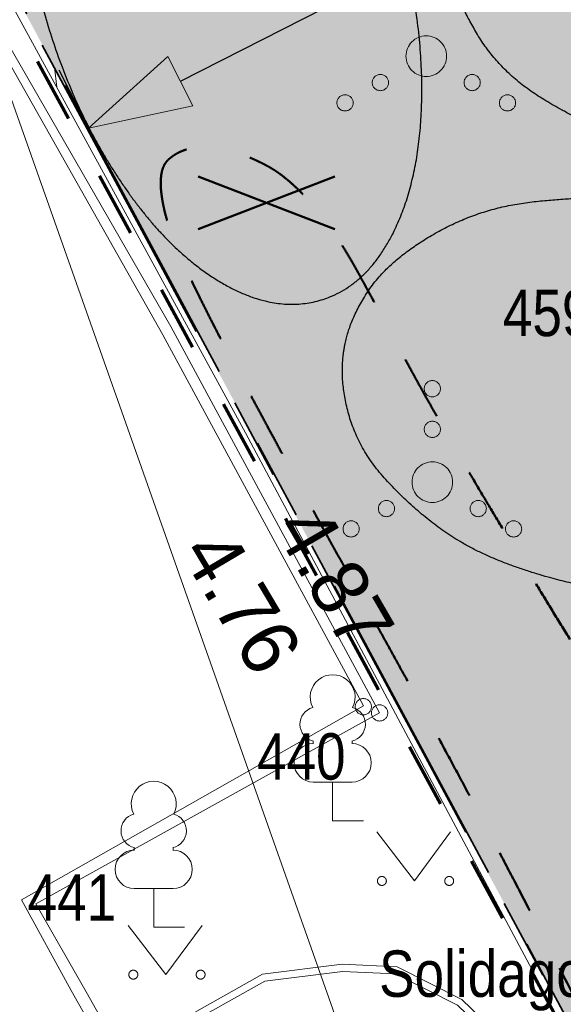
# Model space of a CAD drawing. Header units: metres. Extents: x 538891 to 1080079, y 6588829 to 13178720.
# Tile 303 of 656: x 539863 to 539870, y 6589131 to 6589143. Entities that reach past the tile are written whole.
import ezdxf

# ---------------------------------------------------------------- set-up
doc = ezdxf.new("R2010")
doc.units = ezdxf.units.M
doc.header["$LTSCALE"] = 0.4
doc.header["$PDMODE"] = 1
doc.header["$PDSIZE"] = -2
for name, pattern in [('KATASTRIPIIR', [17.5, 10, -2.5, 2.5, -2.5]), ('KOLVIK', [3.125, 0.625, -2.5]), ('VW-02 Medium Dashed', [4, 2, -2])]:
    doc.linetypes.add(name, pattern=pattern)
for name, color, linetype in [('DENDRO', 7, 'Continuous'), ('GEO', 7, 'Continuous'), ('KINO_ASENDIPLAAN', 7, 'Continuous'), ('KINO_GRID', 7, 'Continuous'), ('KINO_PINNAKATTED 2', 7, 'Continuous'), ('KINO_TAIMESTIK', 7, 'Continuous'), ('KINO_VORMISTUS', 7, 'Continuous'), ('TEED. LIIKLUS JA TEERAJATISED', 7, 'Continuous')]:
    doc.layers.add(name, color=color, linetype=linetype)
doc.styles.add('Arial', font='arial.ttf')
doc.styles.add('Arial Narrow', font='ARIALN.TTF')
doc.styles.add('HK Explorer Book', font='txt')
doc.linetypes.add('MP_KBL', pattern='A,0,[1,MP_KBL.shx,S=1,R=0,X=0,Y=-0.5],-18.999', length=18.999)
doc.linetypes.add('RAKAED', pattern='A,0,[1,RAKAED.shx,S=1,R=0,X=0,Y=-0.254375],-6.50875', length=6.50875)
doc.dimstyles.new('ISO', dxfattribs={"dimtxt": 0.050344, "dimasz": 1.27, "dimexe": 0.8, "dimexo": 0, "dimgap": 0.4, "dimtad": 1, "dimdec": 3, "dimtxsty": 'Arial', "dimblk": 'VW_FILLEDARROW', "dimblk1": 'VW_FILLEDARROW', "dimblk2": 'VW_FILLEDARROW', "dimcen": 0, "dimadec": 8, "dimazin": 0, "dimtfac": 1, "dimtdec": 3, "dimtix": 1, "dimtmove": 0, "dimatfit": 0, "dimldrblk": 'VW_FILLEDARROW', "dimfxl": 1, "dimfrac": 2, "dimtolj": 1, "dimarcsym": 0})

# ---------------------------------------------------------------- blocks, each defined once
blk = doc.blocks.new('Landscape Area-226')
at = {"linetype": 'Continuous', "lineweight": 0}
blk.add_hatch(color=254, dxfattribs=at).paths.add_polyline_path([(-67.467, 134.818), (-71.46, 132.781), (-67.19, 124.86), (0, 0), (5.553, -10.141), (15.558, -4.907), (-6.422, 38.156), (-7.334, 37.698), (-24.238, 70.61), (-25.128, 70.156), (-55.703, 130.057)])
blk = doc.blocks.new('likvid')
at = {"color": 12, "linetype": 'Continuous', "lineweight": 50, "true_color": 0xcc0000}
for p, q in [((-0.84, 0.324), (0.84, -0.324)), ((0.84, 0.324), (-0.84, -0.324))]:
    blk.add_line(p, q, dxfattribs=at)
blk = doc.blocks.new('LEHTP1')
at = {"color": 252, "linetype": 'Continuous', "lineweight": 9, "true_color": 0x888888}
for p, q in [((-0.48, 1.96), (-0.48, 1.9)), ((0.48, 1.96), (0.48, 1.9)), ((0.48, 0.95), (-0.48, 0.95)), ((0, 0), (0, 0.95)), ((0.76, 0), (0, 0))]:
    blk.add_line(p, q, dxfattribs=at)
for centre, radius, start, end in [((0, 3.04), 0.554, 332.5799, 207.4201), ((-0.38, 2.375), 0.425, 105.2441, 257.079), ((0.38, 2.375), 0.425, 282.921, 74.7559), ((-0.475, 1.425), 0.475, 90, 270), ((0.475, 1.425), 0.475, 270, 90)]:
    blk.add_arc(centre, radius, start, end, dxfattribs=at)
blk = doc.blocks.new('VQSA')
at = {"color": 7, "linetype": 'Continuous', "lineweight": 9, "flags": 128}
for points in [[(0.2, 2.3), (0.199, 2.28), (0.196, 2.261), (0.191, 2.242), (0.185, 2.223), (0.176, 2.206), (0.166, 2.189), (0.155, 2.173), (0.141, 2.159), (0.127, 2.145), (0.111, 2.134), (0.094, 2.124), (0.077, 2.115), (0.058, 2.109), (0.039, 2.104), (0.02, 2.101), (0, 2.1), (-0.02, 2.101), (-0.039, 2.104), (-0.058, 2.109), (-0.077, 2.115), (-0.094, 2.124), (-0.111, 2.134), (-0.127, 2.145), (-0.141, 2.159), (-0.155, 2.173), (-0.166, 2.189), (-0.176, 2.206), (-0.185, 2.223), (-0.191, 2.242), (-0.196, 2.261), (-0.199, 2.28), (-0.2, 2.3), (-0.199, 2.32), (-0.196, 2.339), (-0.191, 2.358), (-0.185, 2.377), (-0.176, 2.394), (-0.166, 2.411), (-0.155, 2.427), (-0.141, 2.441), (-0.127, 2.455), (-0.111, 2.466), (-0.094, 2.476), (-0.077, 2.485), (-0.058, 2.491), (-0.039, 2.496), (-0.02, 2.499), (0, 2.5), (0.02, 2.499), (0.039, 2.496), (0.058, 2.491), (0.077, 2.485), (0.094, 2.476), (0.111, 2.466), (0.127, 2.455), (0.141, 2.441), (0.155, 2.427), (0.166, 2.411), (0.176, 2.394), (0.185, 2.377), (0.191, 2.358), (0.196, 2.339), (0.199, 2.32)], [(0.2, 1.3), (0.199, 1.28), (0.196, 1.261), (0.191, 1.242), (0.185, 1.223), (0.176, 1.206), (0.166, 1.189), (0.155, 1.173), (0.141, 1.159), (0.127, 1.145), (0.111, 1.134), (0.094, 1.124), (0.077, 1.115), (0.058, 1.109), (0.039, 1.104), (0.02, 1.101), (0, 1.1), (-0.02, 1.101), (-0.039, 1.104), (-0.058, 1.109), (-0.077, 1.115), (-0.094, 1.124), (-0.111, 1.134), (-0.127, 1.145), (-0.141, 1.159), (-0.155, 1.173), (-0.166, 1.189), (-0.176, 1.206), (-0.185, 1.223), (-0.191, 1.242), (-0.196, 1.261), (-0.199, 1.28), (-0.2, 1.3), (-0.199, 1.32), (-0.196, 1.339), (-0.191, 1.358), (-0.185, 1.377), (-0.176, 1.394), (-0.166, 1.411), (-0.155, 1.427), (-0.141, 1.441), (-0.127, 1.455), (-0.111, 1.466), (-0.094, 1.476), (-0.077, 1.485), (-0.058, 1.491), (-0.039, 1.496), (-0.02, 1.499), (0, 1.5), (0.02, 1.499), (0.039, 1.496), (0.058, 1.491), (0.077, 1.485), (0.094, 1.476), (0.111, 1.466), (0.127, 1.455), (0.141, 1.441), (0.155, 1.427), (0.166, 1.411), (0.176, 1.394), (0.185, 1.377), (0.191, 1.358), (0.196, 1.339), (0.199, 1.32)], [(0.5, 0), (0.498, -0.049), (0.49, -0.098), (0.478, -0.145), (0.462, -0.191), (0.441, -0.236), (0.416, -0.278), (0.387, -0.317), (0.354, -0.354), (0.317, -0.387), (0.278, -0.416), (0.236, -0.441), (0.191, -0.462), (0.145, -0.478), (0.098, -0.49), (0.049, -0.498), (0, -0.5), (-0.049, -0.498), (-0.098, -0.49), (-0.145, -0.478), (-0.191, -0.462), (-0.236, -0.441), (-0.278, -0.416), (-0.317, -0.387), (-0.354, -0.354), (-0.387, -0.317), (-0.416, -0.278), (-0.441, -0.236), (-0.462, -0.191), (-0.478, -0.145), (-0.49, -0.098), (-0.498, -0.049), (-0.5, 0), (-0.498, 0.049), (-0.49, 0.098), (-0.478, 0.145), (-0.462, 0.191), (-0.441, 0.236), (-0.416, 0.278), (-0.387, 0.317), (-0.354, 0.354), (-0.317, 0.387), (-0.278, 0.416), (-0.236, 0.441), (-0.191, 0.462), (-0.145, 0.478), (-0.098, 0.49), (-0.049, 0.498), (0, 0.5), (0.049, 0.498), (0.098, 0.49), (0.145, 0.478), (0.191, 0.462), (0.236, 0.441), (0.278, 0.416), (0.317, 0.387), (0.354, 0.354), (0.387, 0.317), (0.416, 0.278), (0.441, 0.236), (0.462, 0.191), (0.478, 0.145), (0.49, 0.098), (0.498, 0.049)], [(-0.93, -0.65), (-0.931, -0.67), (-0.934, -0.689), (-0.939, -0.708), (-0.945, -0.727), (-0.954, -0.744), (-0.964, -0.761), (-0.975, -0.777), (-0.989, -0.791), (-1.003, -0.805), (-1.019, -0.816), (-1.036, -0.826), (-1.053, -0.835), (-1.072, -0.841), (-1.091, -0.846), (-1.11, -0.849), (-1.13, -0.85), (-1.15, -0.849), (-1.169, -0.846), (-1.188, -0.841), (-1.207, -0.835), (-1.224, -0.826), (-1.241, -0.816), (-1.257, -0.805), (-1.271, -0.791), (-1.285, -0.777), (-1.296, -0.761), (-1.306, -0.744), (-1.315, -0.727), (-1.321, -0.708), (-1.326, -0.689), (-1.329, -0.67), (-1.33, -0.65), (-1.329, -0.63), (-1.326, -0.611), (-1.321, -0.592), (-1.315, -0.573), (-1.306, -0.556), (-1.296, -0.539), (-1.285, -0.523), (-1.271, -0.509), (-1.257, -0.495), (-1.241, -0.484), (-1.224, -0.474), (-1.207, -0.465), (-1.188, -0.459), (-1.169, -0.454), (-1.15, -0.451), (-1.13, -0.45), (-1.11, -0.451), (-1.091, -0.454), (-1.072, -0.459), (-1.053, -0.465), (-1.036, -0.474), (-1.019, -0.484), (-1.003, -0.495), (-0.989, -0.509), (-0.975, -0.523), (-0.964, -0.539), (-0.954, -0.556), (-0.945, -0.573), (-0.939, -0.592), (-0.934, -0.611), (-0.931, -0.63)], [(1.33, -0.65), (1.329, -0.67), (1.326, -0.689), (1.321, -0.708), (1.315, -0.727), (1.306, -0.744), (1.296, -0.761), (1.285, -0.777), (1.271, -0.791), (1.257, -0.805), (1.241, -0.816), (1.224, -0.826), (1.207, -0.835), (1.188, -0.841), (1.169, -0.846), (1.15, -0.849), (1.13, -0.85), (1.11, -0.849), (1.091, -0.846), (1.072, -0.841), (1.053, -0.835), (1.036, -0.826), (1.019, -0.816), (1.003, -0.805), (0.989, -0.791), (0.975, -0.777), (0.964, -0.761), (0.954, -0.744), (0.945, -0.727), (0.939, -0.708), (0.934, -0.689), (0.931, -0.67), (0.93, -0.65), (0.931, -0.63), (0.934, -0.611), (0.939, -0.592), (0.945, -0.573), (0.954, -0.556), (0.964, -0.539), (0.975, -0.523), (0.989, -0.509), (1.003, -0.495), (1.019, -0.484), (1.036, -0.474), (1.053, -0.465), (1.072, -0.459), (1.091, -0.454), (1.11, -0.451), (1.13, -0.45), (1.15, -0.451), (1.169, -0.454), (1.188, -0.459), (1.207, -0.465), (1.224, -0.474), (1.241, -0.484), (1.257, -0.495), (1.271, -0.509), (1.285, -0.523), (1.296, -0.539), (1.306, -0.556), (1.315, -0.573), (1.321, -0.592), (1.326, -0.611), (1.329, -0.63)], [(-1.8, -1.15), (-1.801, -1.17), (-1.804, -1.189), (-1.809, -1.208), (-1.815, -1.227), (-1.824, -1.244), (-1.834, -1.261), (-1.845, -1.277), (-1.859, -1.291), (-1.873, -1.305), (-1.889, -1.316), (-1.906, -1.326), (-1.923, -1.335), (-1.942, -1.341), (-1.961, -1.346), (-1.98, -1.349), (-2, -1.35), (-2.02, -1.349), (-2.039, -1.346), (-2.058, -1.341), (-2.077, -1.335), (-2.094, -1.326), (-2.111, -1.316), (-2.127, -1.305), (-2.141, -1.291), (-2.155, -1.277), (-2.166, -1.261), (-2.176, -1.244), (-2.185, -1.227), (-2.191, -1.208), (-2.196, -1.189), (-2.199, -1.17), (-2.2, -1.15), (-2.199, -1.13), (-2.196, -1.111), (-2.191, -1.092), (-2.185, -1.073), (-2.176, -1.056), (-2.166, -1.039), (-2.155, -1.023), (-2.141, -1.009), (-2.127, -0.995), (-2.111, -0.984), (-2.094, -0.974), (-2.077, -0.965), (-2.058, -0.959), (-2.039, -0.954), (-2.02, -0.951), (-2, -0.95), (-1.98, -0.951), (-1.961, -0.954), (-1.942, -0.959), (-1.923, -0.965), (-1.906, -0.974), (-1.889, -0.984), (-1.873, -0.995), (-1.859, -1.009), (-1.845, -1.023), (-1.834, -1.039), (-1.824, -1.056), (-1.815, -1.073), (-1.809, -1.092), (-1.804, -1.111), (-1.801, -1.13)], [(2.2, -1.15), (2.199, -1.17), (2.196, -1.189), (2.191, -1.208), (2.185, -1.227), (2.176, -1.244), (2.166, -1.261), (2.155, -1.277), (2.141, -1.291), (2.127, -1.305), (2.111, -1.316), (2.094, -1.326), (2.077, -1.335), (2.058, -1.341), (2.039, -1.346), (2.02, -1.349), (2, -1.35), (1.98, -1.349), (1.961, -1.346), (1.942, -1.341), (1.923, -1.335), (1.906, -1.326), (1.889, -1.316), (1.873, -1.305), (1.859, -1.291), (1.845, -1.277), (1.834, -1.261), (1.824, -1.244), (1.815, -1.227), (1.809, -1.208), (1.804, -1.189), (1.801, -1.17), (1.8, -1.15), (1.801, -1.13), (1.804, -1.111), (1.809, -1.092), (1.815, -1.073), (1.824, -1.056), (1.834, -1.039), (1.845, -1.023), (1.859, -1.009), (1.873, -0.995), (1.889, -0.984), (1.906, -0.974), (1.923, -0.965), (1.942, -0.959), (1.961, -0.954), (1.98, -0.951), (2, -0.95), (2.02, -0.951), (2.039, -0.954), (2.058, -0.959), (2.077, -0.965), (2.094, -0.974), (2.111, -0.984), (2.127, -0.995), (2.141, -1.009), (2.155, -1.023), (2.166, -1.039), (2.176, -1.056), (2.185, -1.073), (2.191, -1.092), (2.196, -1.111), (2.199, -1.13)]]:
    blk.add_lwpolyline(points, close=True, dxfattribs=at)
blk = doc.blocks.new('MURU')
at = {"color": 7, "linetype": 'Continuous', "lineweight": 9}
for p, q in [((-0.927, 1.213), (0, 0)), ((0, 0), (0.891, 1.213))]:
    blk.add_line(p, q, dxfattribs=at)
for points in [[(-0.908, 0.028), (-0.901, 0.057), (-0.859, 0.099), (-0.802, 0.114), (-0.745, 0.099), (-0.703, 0.057), (-0.688, 0), (-0.703, -0.057), (-0.745, -0.099), (-0.802, -0.114), (-0.859, -0.099), (-0.901, -0.057), (-0.916, 0), (-0.908, 0.028)], [(0.749, 0.028), (0.757, 0.057), (0.799, 0.099), (0.856, 0.114), (0.912, 0.099), (0.954, 0.057), (0.969, 0), (0.954, -0.057), (0.912, -0.099), (0.856, -0.114), (0.799, -0.099), (0.757, -0.057), (0.742, 0), (0.749, 0.028)]]:
    blk.add_open_spline(points, degree=2, dxfattribs=at)
blk = doc.blocks.new('VW_FILLEDARROW')
at = {"color": 0, "linetype": 'Continuous', "lineweight": 5, "flags": 128}
blk.add_lwpolyline([(-1, 0.2679), (0, 0), (-1, -0.2679)], close=True, dxfattribs=at)
blk = doc.blocks.new('*D540')
at = {"layer": 'Defpoints', "color": 0, "transparency": 16777216}
for p in [(539892.778, 6589156.099), (539893.202, 6589155.268), (539864.39, 6589140.562)]:
    blk.add_point(p, dxfattribs=at)
at = {"layer": 'KINO_VORMISTUS', "color": 0, "linetype": 'Continuous', "lineweight": -2, "transparency": 16777216}
for p, q in [((539893.202, 6589155.268), (539892.414, 6589156.811)), ((539865.097, 6589141.97), (539891.647, 6589155.521)), ((539864.39, 6589140.562), (539863.603, 6589142.106))]:
    blk.add_line(p, q, dxfattribs=at)
at = {"layer": 'KINO_VORMISTUS', "color": 0, "lineweight": -2, "transparency": 16777216, "xscale": 1.27, "yscale": 1.27, "zscale": 1.27}
for p, rotation in [((539892.778, 6589156.099), 27.03983038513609), ((539863.966, 6589141.393), 207.0398303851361)]:
    blk.add_blockref('VW_FILLEDARROW', p, dxfattribs=dict(at, rotation=rotation))
at = {"layer": 'KINO_VORMISTUS', "color": 0, "lineweight": 5, "transparency": 16777216, "insert": (539877.86, 6589149.748), "char_height": 1.20826, "attachment_point": 5, "rotation": 27.0398, "style": 'Arial'}
blk.add_mtext('\\A1;32,348m', dxfattribs=at)

msp = doc.modelspace()

# ---------------------------------------------------------------- hatches: boundary and pattern name
at = {"layer": 'DENDRO', "linetype": 'Continuous', "lineweight": 0, "true_color": 0xff9f7f}
msp.add_hatch(color=21, dxfattribs=at).paths.add_polyline_path([(539880.5043, 6589113.4339), (539880.5178, 6589113.5065), (539880.5295, 6589113.5835), (539880.5394, 6589113.6648), (539880.5475, 6589113.7504), (539880.5538, 6589113.8404), (539880.5583, 6589113.9346), (539880.5609, 6589114.0332), (539880.5617, 6589114.1361), (539880.5591, 6589114.243), (539880.5513, 6589114.3539), (539880.5385, 6589114.4685), (539880.5205, 6589114.587), (539880.4974, 6589114.7093), (539880.4692, 6589114.8355), (539880.4359, 6589114.9655), (539880.3974, 6589115.0994), (539880.3552, 6589115.2347), (539880.3104, 6589115.3691), (539880.263, 6589115.5027), (539880.2131, 6589115.6353), (539880.1607, 6589115.767), (539880.1057, 6589115.8978), (539880.0482, 6589116.0277), (539879.9881, 6589116.1567), (539879.9257, 6589116.2865), (539879.8611, 6589116.4188), (539879.7943, 6589116.5535), (539879.7253, 6589116.6907), (539879.6542, 6589116.8305), (539879.5809, 6589116.9727), (539879.5054, 6589117.1173), (539879.4277, 6589117.2645), (539879.3471, 6589117.4153), (539879.2626, 6589117.5711), (539879.1743, 6589117.7318), (539879.0822, 6589117.8974), (539878.9863, 6589118.0679), (539878.8865, 6589118.2434), (539878.7829, 6589118.4237), (539878.6755, 6589118.609), (539878.5655, 6589118.7976), (539878.454, 6589118.9878), (539878.341, 6589119.1796), (539878.2266, 6589119.3731), (539878.1108, 6589119.5682), (539877.9935, 6589119.765), (539877.8747, 6589119.9635), (539877.7544, 6589120.1635), (539877.634, 6589120.3648), (539877.5146, 6589120.5668), (539877.3961, 6589120.7695), (539877.2787, 6589120.973), (539877.1623, 6589121.1772), (539877.0469, 6589121.3821), (539876.9325, 6589121.5877), (539876.8191, 6589121.7941), (539876.7069, 6589122.0019), (539876.5957, 6589122.2117), (539876.4857, 6589122.4236), (539876.3769, 6589122.6376), (539876.2692, 6589122.8537), (539876.1627, 6589123.0718), (539876.0573, 6589123.2921), (539875.953, 6589123.5143), (539875.8496, 6589123.7381), (539875.7466, 6589123.9626), (539875.644, 6589124.188), (539875.5419, 6589124.4142), (539875.4402, 6589124.6413), (539875.3389, 6589124.8691), (539875.2381, 6589125.0978), (539875.1377, 6589125.3273), (539875.0374, 6589125.557), (539874.9368, 6589125.7865), (539874.836, 6589126.0156), (539874.735, 6589126.2445), (539874.6337, 6589126.473), (539874.5322, 6589126.7012), (539874.4305, 6589126.9291), (539874.3285, 6589127.1567), (539874.2259, 6589127.3835), (539874.1224, 6589127.6089), (539874.0181, 6589127.8329), (539873.9127, 6589128.0555), (539873.8065, 6589128.2767), (539873.6994, 6589128.4965), (539873.5913, 6589128.715), (539873.4824, 6589128.932), (539873.3723, 6589129.1482), (539873.2609, 6589129.3641), (539873.1483, 6589129.5795), (539873.0343, 6589129.7946), (539872.919, 6589130.0093), (539872.8024, 6589130.2236), (539872.6846, 6589130.4375), (539872.5654, 6589130.6511), (539872.4447, 6589130.865), (539872.3224, 6589131.0799), (539872.1983, 6589131.2959), (539872.0726, 6589131.5129), (539871.9453, 6589131.7309), (539871.8162, 6589131.95), (539871.6855, 6589132.1701), (539871.5531, 6589132.3912), (539871.4189, 6589132.6139), (539871.2829, 6589132.8387), (539871.145, 6589133.0657), (539871.0052, 6589133.2948), (539870.8636, 6589133.526), (539870.7202, 6589133.7593), (539870.5748, 6589133.9948), (539870.4277, 6589134.2324), (539870.2806, 6589134.4697), (539870.1355, 6589134.7045), (539869.9924, 6589134.9367), (539869.8513, 6589135.1663), (539869.7122, 6589135.3932), (539869.5751, 6589135.6176), (539869.4401, 6589135.8394), (539869.307, 6589136.0586), (539869.1776, 6589136.2727), (539869.0533, 6589136.4792), (539868.9343, 6589136.678), (539868.8206, 6589136.8693), (539868.712, 6589137.0529), (539868.6087, 6589137.2289), (539868.5106, 6589137.3972), (539868.4177, 6589137.558), (539868.3288, 6589137.713), (539868.2428, 6589137.8642), (539868.1596, 6589138.0115), (539868.0793, 6589138.1549), (539868.0018, 6589138.2944), (539867.9271, 6589138.4301), (539867.8553, 6589138.562), (539867.7863, 6589138.69), (539867.7188, 6589138.8156), (539867.6515, 6589138.9405), (539867.5843, 6589139.0645), (539867.5173, 6589139.1878), (539867.4504, 6589139.3103), (539867.3837, 6589139.432), (539867.3171, 6589139.5529), (539867.2508, 6589139.673), (539867.1842, 6589139.7903), (539867.1171, 6589139.9025), (539867.0494, 6589140.0098), (539866.9812, 6589140.1121), (539866.9125, 6589140.2093), (539866.8432, 6589140.3016), (539866.7734, 6589140.389), (539866.7031, 6589140.4713), (539866.6328, 6589140.5483), (539866.5633, 6589140.6196), (539866.4946, 6589140.6853), (539866.4266, 6589140.7453), (539866.3594, 6589140.7996), (539866.2929, 6589140.8483), (539866.2272, 6589140.8913), (539866.1622, 6589140.9286), (539866.0982, 6589140.9618), (539866.0354, 6589140.9922), (539865.9738, 6589141.0198), (539865.9134, 6589141.0448), (539865.8542, 6589141.0669), (539865.7963, 6589141.0864), (539865.7395, 6589141.1031), (539865.684, 6589141.1171), (539865.6296, 6589141.1286), (539865.5762, 6589141.138), (539865.5237, 6589141.1452), (539865.4722, 6589141.1502), (539865.4218, 6589141.153), (539865.3723, 6589141.1536), (539865.3238, 6589141.1521), (539865.2763, 6589141.1484), (539865.2301, 6589141.142), (539865.1853, 6589141.1322), (539865.1421, 6589141.1191), (539865.1003, 6589141.1026), (539865.06, 6589141.0828), (539865.0213, 6589141.0597), (539864.984, 6589141.0332), (539864.9482, 6589141.0034), (539864.9165, 6589140.9678), (539864.8913, 6589140.9239), (539864.8726, 6589140.8717), (539864.8605, 6589140.8113), (539864.855, 6589140.7425), (539864.856, 6589140.6655), (539864.8636, 6589140.5802), (539864.8777, 6589140.4866), (539864.8986, 6589140.3856), (539864.9265, 6589140.2782), (539864.9613, 6589140.1644), (539865.0031, 6589140.0441), (539865.0519, 6589139.9174), (539865.1077, 6589139.7843), (539865.1705, 6589139.6447), (539865.2403, 6589139.4987), (539865.3135, 6589139.3502), (539865.3869, 6589139.2031), (539865.4604, 6589139.0575), (539865.5339, 6589138.9133), (539865.6075, 6589138.7706), (539865.6812, 6589138.6292), (539865.755, 6589138.4894), (539865.8288, 6589138.3509), (539865.9032, 6589138.2125), (539865.9785, 6589138.0725), (539866.0548, 6589137.931), (539866.132, 6589137.788), (539866.2101, 6589137.6434), (539866.2892, 6589137.4974), (539866.3692, 6589137.3499), (539866.4501, 6589137.2008), (539866.5328, 6589137.0489), (539866.618, 6589136.893), (539866.7057, 6589136.7331), (539866.7959, 6589136.5691), (539866.8886, 6589136.4011), (539866.9839, 6589136.229), (539867.0817, 6589136.0528), (539867.182, 6589135.8726), (539867.2843, 6589135.6889), (539867.3879, 6589135.5022), (539867.493, 6589135.3126), (539867.5994, 6589135.12), (539867.7072, 6589134.9244), (539867.8164, 6589134.7259), (539867.927, 6589134.5244), (539868.0391, 6589134.3199), (539868.1521, 6589134.1127), (539868.266, 6589133.9029), (539868.3806, 6589133.6905), (539868.496, 6589133.4757), (539868.6121, 6589133.2582), (539868.729, 6589133.0382), (539868.8467, 6589132.8157), (539868.9651, 6589132.5906), (539869.086, 6589132.3598), (539869.211, 6589132.1203), (539869.3402, 6589131.872), (539869.4735, 6589131.615), (539869.6109, 6589131.3492), (539869.7524, 6589131.0747), (539869.8981, 6589130.7914), (539870.0479, 6589130.4994), (539870.2017, 6589130.1989), (539870.3592, 6589129.8902), (539870.5206, 6589129.5733), (539870.6858, 6589129.2482), (539870.8548, 6589128.9149), (539871.0275, 6589128.5734), (539871.2041, 6589128.2238), (539871.3845, 6589127.8659), (539871.5643, 6589127.5089), (539871.7393, 6589127.1619), (539871.9095, 6589126.8248), (539872.0748, 6589126.4976), (539872.2352, 6589126.1804), (539872.3908, 6589125.8731), (539872.5416, 6589125.5757), (539872.6875, 6589125.2883), (539872.8289, 6589125.0103), (539872.966, 6589124.741), (539873.0989, 6589124.4806), (539873.2276, 6589124.2291), (539873.352, 6589123.9863), (539873.4722, 6589123.7524), (539873.5882, 6589123.5272), (539873.7, 6589123.3109), (539873.8097, 6589123.0991), (539873.9196, 6589122.8876), (539874.0297, 6589122.6762), (539874.1401, 6589122.465), (539874.2506, 6589122.254), (539874.3614, 6589122.0433), (539874.4723, 6589121.8327), (539874.5834, 6589121.6224), (539874.6952, 6589121.4115), (539874.8079, 6589121.1995), (539874.9217, 6589120.9862), (539875.0364, 6589120.7717), (539875.1521, 6589120.556), (539875.2688, 6589120.3391), (539875.3865, 6589120.1209), (539875.5052, 6589119.9016), (539875.6243, 6589119.6822), (539875.7431, 6589119.4638), (539875.8616, 6589119.2466), (539875.9798, 6589119.0304), (539876.0977, 6589118.8154), (539876.2154, 6589118.6014), (539876.3327, 6589118.3885), (539876.4498, 6589118.1767), (539876.5653, 6589117.9683), (539876.6778, 6589117.7655), (539876.7872, 6589117.5685), (539876.8938, 6589117.377), (539876.9973, 6589117.1913), (539877.0978, 6589117.0112), (539877.1954, 6589116.8368), (539877.29, 6589116.668), (539877.3823, 6589116.5035), (539877.473, 6589116.3419), (539877.5622, 6589116.1833), (539877.6498, 6589116.0275), (539877.7359, 6589115.8746), (539877.8203, 6589115.7247), (539877.9033, 6589115.5776), (539877.9846, 6589115.4334), (539878.0652, 6589115.2914), (539878.1459, 6589115.1508), (539878.2267, 6589115.0115), (539878.3075, 6589114.8737), (539878.3883, 6589114.7373), (539878.4693, 6589114.6022), (539878.5503, 6589114.4685), (539878.6314, 6589114.3363), (539878.7121, 6589114.2071), (539878.792, 6589114.0828), (539878.8712, 6589113.9633), (539878.9495, 6589113.8486), (539879.0271, 6589113.7387), (539879.1039, 6589113.6337), (539879.1799, 6589113.5335), (539879.2552, 6589113.4381), (539879.329, 6589113.3492), (539879.4009, 6589113.2686), (539879.4707, 6589113.1961), (539879.5385, 6589113.1319), (539879.6043, 6589113.0758), (539879.668, 6589113.028), (539879.7298, 6589112.9884), (539879.7895, 6589112.957), (539879.8471, 6589112.9343), (539879.9023, 6589112.9208), (539879.9552, 6589112.9164), (539880.0057, 6589112.9211), (539880.0539, 6589112.935), (539880.0998, 6589112.9581), (539880.1433, 6589112.9904), (539880.1845, 6589113.0317), (539880.2245, 6589113.0782), (539880.2645, 6589113.1258), (539880.3045, 6589113.1745), (539880.3445, 6589113.2242), (539880.3844, 6589113.275), (539880.4244, 6589113.3269), (539880.4643, 6589113.3798)])

# ---------------------------------------------------------------- linework, layer by layer
at = {"layer": 'DENDRO', "color": 82, "linetype": 'Continuous', "lineweight": 25, "true_color": 0x33cc00}
msp.add_open_spline([(539864.3672, 6589140.7259), (539863.7957, 6589141.5727), (539863.137, 6589143.7303), (539863.1393, 6589145.7737), (539863.802, 6589147.1553), (539864.9475, 6589147.505), (539866.2688, 6589146.729), (539867.412, 6589145.0353), (539868.0706, 6589142.8777), (539868.0683, 6589140.8344), (539867.4056, 6589139.4527), (539866.2601, 6589139.1031), (539864.9388, 6589139.879), (539864.3672, 6589140.7259)], degree=2, dxfattribs=at)
msp.add_open_spline([(539877.1286, 6589145.3127), (539877.1229, 6589145.3364), (539877.1172, 6589145.3601), (539877.0039, 6589145.8014), (539876.3399, 6589146.6624), (539875.3179, 6589147.187), (539873.9926, 6589147.5549), (539872.3362, 6589147.3903), (539870.6965, 6589146.909), (539869.1471, 6589145.7239), (539868.46, 6589144.4961), (539868.3843, 6589143.6235), (539868.5064, 6589142.9483), (539869.0298, 6589142.096), (539869.9104, 6589141.5199), (539871.0939, 6589141.0576), (539872.7048, 6589141.0719), (539873.8043, 6589141.2855), (539874.8326, 6589141.6828), (539876.143, 6589142.5021), (539877.0321, 6589143.758), (539877.2347, 6589144.8207), (539877.14, 6589145.2653), (539877.1343, 6589145.289), (539877.1286, 6589145.3127)], degree=2, knots=[0, 0, 0, 0.0028012, 0.0028012, 0.0551376, 0.107474, 0.1598104, 0.2121468, 0.2644832, 0.3168196, 0.369156, 0.4214924, 0.4738288, 0.5261652, 0.5785016, 0.630838, 0.6831744, 0.7355108, 0.7878472, 0.8401836, 0.89252, 0.9448563, 0.9971927, 0.9971927, 1, 1, 1], dxfattribs=at)
at = {"layer": 'DENDRO', "color": 20, "linetype": 'VW-02 Medium Dashed', "lineweight": 50, "true_color": 0xff3f3f}
msp.add_open_spline([(539880.5043, 6589113.4339), (539880.5621, 6589113.7159), (539880.5614, 6589114.5563), (539880.2335, 6589115.6425), (539879.7427, 6589116.6709), (539879.1127, 6589117.8581), (539878.2383, 6589119.3599), (539877.2706, 6589120.9672), (539876.3677, 6589122.621), (539875.5384, 6589124.4076), (539874.7369, 6589126.2469), (539873.9201, 6589128.0665), (539873.0447, 6589129.7976), (539872.0861, 6589131.5047), (539871.0201, 6589133.2777), (539869.8352, 6589135.187), (539868.7788, 6589136.9302), (539868.0566, 6589138.1858), (539867.516, 6589139.1941), (539866.9855, 6589140.1519), (539866.4206, 6589140.7906), (539865.9037, 6589141.0666), (539865.4643, 6589141.1676), (539865.0883, 6589141.1293), (539864.8081, 6589140.8776), (539864.9473, 6589140.0956), (539865.5332, 6589138.9018), (539866.1245, 6589137.8001), (539866.7757, 6589136.6015), (539867.5882, 6589135.1437), (539868.4899, 6589133.4961), (539869.4404, 6589131.685), (539870.6554, 6589129.3137), (539872.1135, 6589126.4181), (539873.2614, 6589124.1585), (539874.1385, 6589122.4633), (539875.0284, 6589120.7814), (539875.982, 6589119.0217), (539876.9176, 6589117.3317), (539877.6623, 6589116.0043), (539878.3069, 6589114.8626), (539878.9558, 6589113.81), (539879.5546, 6589113.0662), (539880.0244, 6589112.8479), (539880.3445, 6589113.2156), (539880.5043, 6589113.4339)], degree=2, dxfattribs=at)
at = {"layer": 'DENDRO', "color": 25, "linetype": 'Continuous', "lineweight": 25, "true_color": 0x995f4c}
msp.add_open_spline([(539867.1137, 6589138.6775), (539867.1105, 6589138.6585), (539867.1073, 6589138.6395), (539867.0533, 6589138.2827), (539867.2896, 6589137.4425), (539867.9132, 6589136.7437), (539868.6601, 6589136.1953), (539869.6821, 6589135.825), (539870.568, 6589135.6774), (539871.4356, 6589135.6915), (539872.5986, 6589135.9444), (539873.523, 6589136.6169), (539873.8593, 6589137.2333), (539873.982, 6589137.7614), (539873.8761, 6589138.3469), (539873.6024, 6589139.0118), (539872.8477, 6589139.6993), (539871.9934, 6589140.2052), (539870.9142, 6589140.4881), (539870.0264, 6589140.5547), (539868.7729, 6589140.406), (539867.6841, 6589139.7814), (539867.1886, 6589139.069), (539867.12, 6589138.7156), (539867.1168, 6589138.6966), (539867.1137, 6589138.6775)], degree=2, knots=[0, 0, 0, 0.0026575, 0.0026575, 0.0523914, 0.1021253, 0.1518593, 0.2015932, 0.2513271, 0.3010611, 0.350795, 0.4005289, 0.4502629, 0.4999968, 0.5497307, 0.5994647, 0.6491986, 0.6989325, 0.7486665, 0.7984004, 0.8481343, 0.8978683, 0.9476022, 0.9973361, 0.9973361, 1, 1, 1], dxfattribs=at)
at = {"layer": 'GEO', "color": 35, "linetype": 'KATASTRIPIIR', "lineweight": 35, "true_color": 0xb1703a, "flags": 128}
for points in [[(539909.52, 6589298.37), (539963.84, 6589287.14), (540025.24, 6589164.24), (540045.59, 6589125.76), (540065.9, 6589087.26), (540023.2, 6589062.87), (539981.09, 6589035.92), (539947.18, 6589014.22), (539893.01, 6589114.94), (539881.52, 6589108.74), (539808.69, 6589244.05), (539909.52, 6589298.37)], [(539804.37, 6589150.85), (539831.51, 6589165.47), (539846.63, 6589173.62), (539881.52, 6589108.74), (539839.31, 6589086), (539804.37, 6589150.85)]]:
    msp.add_lwpolyline(points, dxfattribs=at)
at = {"layer": 'GEO', "color": 8, "linetype": 'Continuous', "lineweight": 9, "true_color": 0x7d7d7d, "flags": 128}
for points in [[(539865.3452, 6589128.1843), (539864.41, 6589129.922), (539863.935, 6589130.76), (539863.318, 6589131.846), (539867.549, 6589134.194), (539864.98, 6589138.952), (539862.652, 6589142.988), (539862.152, 6589143.188), (539862.398, 6589143.713), (539858.277, 6589151.28), (539856.41, 6589154.893), (539852.1047, 6589162.8107), (539851.4826, 6589162.8337), (539851.7627, 6589163.3842), (539849.456, 6589167.759), (539846.8045, 6589166.3277), (539845.9264, 6589165.8631), (539845.015, 6589165.6179), (539844.1402, 6589165.8258), (539843.371, 6589166.462), (539840.173, 6589172.385), (539841.04, 6589172.861), (539844.958, 6589175.087), (539842.936, 6589178.813)], [(539865.2367, 6589128.1267), (539864.277, 6589129.848), (539863.752, 6589130.779), (539863.139, 6589131.892), (539867.349, 6589134.282), (539864.882, 6589138.849), (539862.5709, 6589142.9295), (539861.918, 6589143.077), (539862.237, 6589143.702), (539858.256, 6589151.148), (539856.282, 6589154.83), (539852.023, 6589162.679), (539851.267, 6589162.707), (539851.611, 6589163.383), (539849.391, 6589167.575), (539846.868, 6589166.209), (539845.976, 6589165.737), (539845.017, 6589165.479), (539844.079, 6589165.702), (539843.288, 6589166.347), (539840.015, 6589172.433), (539840.97, 6589173.001), (539844.766, 6589175.108), (539842.853, 6589178.707)], [(539864.3671, 6589129.9983), (539866.1091, 6589130.9767), (539867.0896, 6589131.0998), (539867.7657, 6589131.0675), (539868.5612, 6589130.6682), (539869.4755, 6589129.7856), (539876.081, 6589117.5817), (539881.4604, 6589107.6275), (539881.867, 6589107.8454), (539882.5813, 6589106.6198)], [(539864.41, 6589129.922), (539866.137, 6589130.892), (539867.093, 6589131.012), (539867.743, 6589130.981), (539868.51, 6589130.596), (539869.405, 6589129.732), (539876.004, 6589117.54), (539881.4218, 6589107.5148), (539881.8363, 6589107.7369), (539882.5112, 6589106.579)]]:
    msp.add_lwpolyline(points, dxfattribs=at)
at = {"layer": 'GEO', "color": 8, "linetype": 'RAKAED', "lineweight": 9, "true_color": 0x7d7d7d, "flags": 128}
msp.add_lwpolyline([(539880.253, 6589108.214), (539881.341, 6589108.753), (539877.781, 6589115.384), (539865.9, 6589137.643), (539857.423, 6589153.148), (539851.43, 6589164.27), (539849.633, 6589167.636), (539846.423, 6589173.654), (539841.605, 6589171.001)], dxfattribs=at)
at = {"layer": 'GEO', "color": 8, "linetype": 'MP_KBL', "lineweight": 9, "true_color": 0x7d7d7d, "flags": 128}
msp.add_lwpolyline([(539876.0316, 6589112.6124), (539868.1867, 6589127.1111), (539862.4292, 6589143.3955), (539851.945, 6589163.0369), (539835.5784, 6589154.2029)], dxfattribs=at)
at = {"layer": 'GEO', "color": 252, "linetype": 'KOLVIK', "lineweight": 9, "true_color": 0x888888, "flags": 128}
msp.add_lwpolyline([(539863.5755, 6589141.8946), (539863.048, 6589146.224), (539863.4617, 6589148.5967), (539864.463, 6589150.584), (539867.073, 6589150.695), (539869.6626, 6589149.98), (539869.611, 6589148.587), (539867.304, 6589146.995), (539867.304, 6589146.995), (539870.176, 6589142.252), (539873.364, 6589145.158), (539877.31, 6589138.901), (539879.939, 6589132.956), (539881.4752, 6589130.3367), (539881.4752, 6589130.3367), (539881.4752, 6589130.3367), (539884.011, 6589126.013), (539887.731, 6589119.035), (539891.773, 6589110.899), (539895.138, 6589105.933), (539895.658, 6589104.605), (539893.508, 6589103.943), (539888.214, 6589103.247), (539886.9618, 6589103.7731)], dxfattribs=at)
at = {"layer": 'GEO', "color": 8, "linetype": 'Continuous', "lineweight": 9, "true_color": 0x7d7d7d, "flags": 128}
for points in [[(539867.449, 6589134.27), (539867.4485, 6589134.2602), (539867.4471, 6589134.2505), (539867.4447, 6589134.241), (539867.4414, 6589134.2317), (539867.4372, 6589134.2229), (539867.4321, 6589134.2144), (539867.4263, 6589134.2066), (539867.4197, 6589134.1993), (539867.4124, 6589134.1927), (539867.4046, 6589134.1869), (539867.3961, 6589134.1818), (539867.3873, 6589134.1776), (539867.378, 6589134.1743), (539867.3685, 6589134.1719), (539867.3588, 6589134.1705), (539867.349, 6589134.17), (539867.3392, 6589134.1705), (539867.3295, 6589134.1719), (539867.32, 6589134.1743), (539867.3107, 6589134.1776), (539867.3019, 6589134.1818), (539867.2934, 6589134.1869), (539867.2856, 6589134.1927), (539867.2783, 6589134.1993), (539867.2717, 6589134.2066), (539867.2659, 6589134.2144), (539867.2608, 6589134.2229), (539867.2566, 6589134.2317), (539867.2533, 6589134.241), (539867.2509, 6589134.2505), (539867.2495, 6589134.2602), (539867.249, 6589134.27), (539867.2495, 6589134.2798), (539867.2509, 6589134.2895), (539867.2533, 6589134.299), (539867.2566, 6589134.3083), (539867.2608, 6589134.3171), (539867.2659, 6589134.3256), (539867.2717, 6589134.3334), (539867.2783, 6589134.3407), (539867.2856, 6589134.3473), (539867.2934, 6589134.3531), (539867.3019, 6589134.3582), (539867.3107, 6589134.3624), (539867.32, 6589134.3657), (539867.3295, 6589134.3681), (539867.3392, 6589134.3695), (539867.349, 6589134.37), (539867.3588, 6589134.3695), (539867.3685, 6589134.3681), (539867.378, 6589134.3657), (539867.3873, 6589134.3624), (539867.3961, 6589134.3582), (539867.4046, 6589134.3531), (539867.4124, 6589134.3473), (539867.4197, 6589134.3407), (539867.4263, 6589134.3334), (539867.4321, 6589134.3256), (539867.4372, 6589134.3171), (539867.4414, 6589134.3083), (539867.4447, 6589134.299), (539867.4471, 6589134.2895), (539867.4485, 6589134.2798)], [(539867.649, 6589134.194), (539867.6485, 6589134.1842), (539867.6471, 6589134.1745), (539867.6447, 6589134.165), (539867.6414, 6589134.1557), (539867.6372, 6589134.1469), (539867.6321, 6589134.1384), (539867.6263, 6589134.1306), (539867.6197, 6589134.1233), (539867.6124, 6589134.1167), (539867.6046, 6589134.1109), (539867.5961, 6589134.1058), (539867.5873, 6589134.1016), (539867.578, 6589134.0983), (539867.5685, 6589134.0959), (539867.5588, 6589134.0945), (539867.549, 6589134.094), (539867.5392, 6589134.0945), (539867.5295, 6589134.0959), (539867.52, 6589134.0983), (539867.5107, 6589134.1016), (539867.5019, 6589134.1058), (539867.4934, 6589134.1109), (539867.4856, 6589134.1167), (539867.4783, 6589134.1233), (539867.4717, 6589134.1306), (539867.4659, 6589134.1384), (539867.4608, 6589134.1469), (539867.4566, 6589134.1557), (539867.4533, 6589134.165), (539867.4509, 6589134.1745), (539867.4495, 6589134.1842), (539867.449, 6589134.194), (539867.4495, 6589134.2038), (539867.4509, 6589134.2135), (539867.4533, 6589134.223), (539867.4566, 6589134.2323), (539867.4608, 6589134.2411), (539867.4659, 6589134.2496), (539867.4717, 6589134.2574), (539867.4783, 6589134.2647), (539867.4856, 6589134.2713), (539867.4934, 6589134.2771), (539867.5019, 6589134.2822), (539867.5107, 6589134.2864), (539867.52, 6589134.2897), (539867.5295, 6589134.2921), (539867.5392, 6589134.2935), (539867.549, 6589134.294), (539867.5588, 6589134.2935), (539867.5685, 6589134.2921), (539867.578, 6589134.2897), (539867.5873, 6589134.2864), (539867.5961, 6589134.2822), (539867.6046, 6589134.2771), (539867.6124, 6589134.2713), (539867.6197, 6589134.2647), (539867.6263, 6589134.2574), (539867.6321, 6589134.2496), (539867.6372, 6589134.2411), (539867.6414, 6589134.2323), (539867.6447, 6589134.223), (539867.6471, 6589134.2135), (539867.6485, 6589134.2038)]]:
    msp.add_lwpolyline(points, close=True, dxfattribs=at)
at = {"layer": 'KINO_ASENDIPLAAN', "color": 140, "linetype": 'VW-02 Medium Dashed', "lineweight": 70, "true_color": 0x00bfff, "flags": 128}
msp.add_lwpolyline([(539941.0048, 6589300.3454), (539940.5217, 6589296.9546), (539974.3604, 6589288.4827), (539975.01, 6589291.078), (540000.3128, 6589286.6251), (540002.9731, 6589249.9773), (539993.0762, 6589225.0232), (540063.9301, 6589088.0629), (540060.1052, 6589086.0133), (540027.1158, 6589148.1533), (539896.3148, 6589081.3922), (539881.52, 6589108.74), (539807.2305, 6589245.4858), (539909.52, 6589298.37), (539917.166, 6589297.2556), (539927.194, 6589303.7472)], close=True, dxfattribs=at)
at = {"layer": 'KINO_GRID', "color": 254, "linetype": 'Continuous', "true_color": 0xe6e6e6}
for points in [[(539858.7353, 6589212.3149), (539900.3409, 6589130.7995), (539858.6462, 6589212.2694), (539900.2518, 6589130.754)], [(539860.6136, 6589211.7804), (539900.9645, 6589132.7232), (539860.5245, 6589211.7349), (539900.8754, 6589132.6778)]]:
    msp.add_solid(points, dxfattribs=at)

# ---------------------------------------------------------------- block references
at = {"layer": 'GEO', "color": 8, "true_color": 0x7d7d7d, "xscale": 0.5, "yscale": 0.5, "zscale": 0.5}
for name, p in [('VQSA', (539868.1237, 6589142.2777)), ('VQSA', (539868.1986, 6589137.0341)), ('LEHTP1', (539866.9711, 6589132.8671)), ('LEHTP1', (539864.768, 6589131.556)), ('MURU', (539867.9782, 6589132.1258)), ('MURU', (539864.918, 6589130.9725))]:
    msp.add_blockref(name, p, dxfattribs=at)
at = {"layer": 'KINO_PINNAKATTED 2', "color": 7}
msp.add_blockref('Landscape Area-226', (539881.52, 6589108.74), dxfattribs=at)
at = {"layer": 'KINO_TAIMESTIK', "color": 13, "true_color": 0xff4646}
msp.add_blockref('likvid', (539866.1563, 6589140.4729), dxfattribs=at)
at = {"layer": 'TEED. LIIKLUS JA TEERAJATISED', "color": 12, "true_color": 0xcc0000}
msp.add_blockref('likvid', (539866.1563, 6589140.4729), dxfattribs=at)

# ---------------------------------------------------------------- texts
at = {"layer": 'DENDRO', "color": 250, "true_color": 0x333333, "char_height": 0.57083, "attachment_point": 1, "line_spacing_factor": 2.63829, "style": 'Arial Narrow'}
for s, insert in [('459', (539869.0669, 6589139.4022)), ('440', (539866.0396, 6589133.9439)), ('441', (539863.2155, 6589132.2092))]:
    msp.add_mtext(s, dxfattribs=dict(at, insert=insert))
at = {"layer": 'DENDRO', "color": 20, "true_color": 0xff3f3f, "insert": (539867.5435, 6589131.27), "char_height": 0.57083, "attachment_point": 1, "line_spacing_factor": 2.63829, "style": 'Arial Narrow'}
msp.add_mtext('Solidago\\Pcanadensis', dxfattribs=at)
at = {"layer": 'GEO', "color": 8, "true_color": 0x7d7d7d, "char_height": 0.7, "attachment_point": 7, "line_spacing_factor": 0.25, "style": 'HK Explorer Book'}
for s, insert, rotation in [(' 4.87', (539866.1006, 6589136.69), 300.11369), (' 4.76', (539864.9468, 6589136.3881), 300.6967)]:
    msp.add_mtext(s, dxfattribs=dict(at, insert=insert, rotation=rotation))

# ---------------------------------------------------------------- dimensions: what is measured, and where the dimension line sits
at = {"layer": 'KINO_VORMISTUS', "color": 7, "linetype": 'Continuous', "lineweight": 5}
dim = msp.add_linear_dim(base=(539892.778, 6589156.0987), p1=(539864.3902, 6589140.5624), p2=(539893.202, 6589155.268), angle=27.03983, dimstyle='ISO', override={"dimtxt": 1.208264, "dimgap": 0.4, "dimpost": '<>m', "dimtxsty": 'Arial', "dimtmove": 2}, dxfattribs=at)
dim.commit()
dim.dimension.update_dxf_attribs({"geometry": '*D540', "text_midpoint": (539877.8604, 6589149.7484)})

doc.saveas('drawing.dxf')
